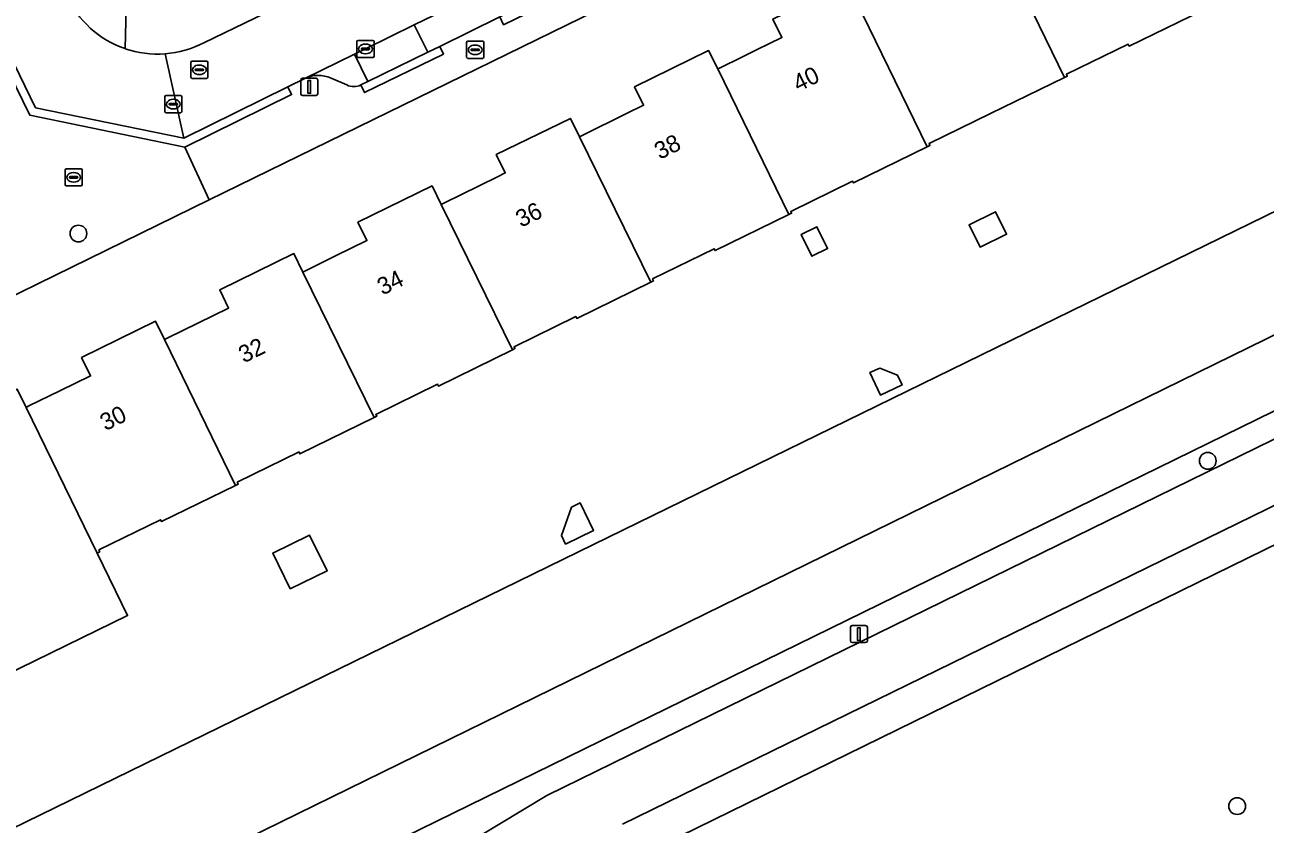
# Model space of a CAD drawing. Extents: x 160455 to 162082, y 388339 to 389736.
# Drawn here: x 160800.3 to 160872.8, y 388680.8 to 388727.5 of the extents above; entities that cross this region are included whole.
import ezdxf

# ---------------------------------------------------------------- set-up
doc = ezdxf.new("R2010")
doc.units = 0
for name, color, linetype in [('IMGEO_Boom', 7, 'Continuous'), ('IMGEO_Brandkraan', 7, 'Continuous'), ('IMGEO_Erf', 7, 'Continuous'), ('IMGEO_Fietspad_gesloten', 7, 'Continuous'), ('IMGEO_Groenvoorziening', 7, 'Continuous'), ('IMGEO_Haag', 7, 'Continuous'), ('IMGEO_Kolk', 7, 'Continuous'), ('IMGEO_Lichtmast', 7, 'Continuous'), ('IMGEO_Oever', 7, 'Continuous'), ('IMGEO_Pand', 7, 'Continuous'), ('IMGEO_Pand_nummerreeks', 7, 'Continuous'), ('IMGEO_Parkeervlak_open', 7, 'Continuous'), ('IMGEO_Rijbaan_lokaal_gesloten', 7, 'Continuous'), ('IMGEO_Rioolput', 7, 'Continuous'), ('IMGEO_Voetpad_open', 7, 'Continuous'), ('IMGEO_Waterloop', 7, 'Continuous')]:
    doc.layers.add(name, color=color, linetype=linetype)

msp = doc.modelspace()

# ---------------------------------------------------------------- linework, layer by layer
at = {"layer": 'IMGEO_Boom'}
for centre in [(160803.435, 388715.282), (160869.427, 388702.009), (160871.146, 388681.841)]:
    msp.add_circle(centre, 0.489, dxfattribs=at)
at = {"layer": 'IMGEO_Brandkraan'}
for p, q in [((160826.122, 388725.59), (160826.122, 388726.442)), ((160826.197, 388726.516), (160827.049, 388726.516)), ((160826.381, 388726.01), (160826.381, 388726.022)), ((160826.819, 388725.973), (160826.421, 388725.973)), ((160826.424, 388726.059), (160826.822, 388726.059)), ((160826.61, 388726.296), (160826.635, 388726.296)), ((160826.865, 388726.022), (160826.865, 388726.01)), ((160827.123, 388726.442), (160827.123, 388725.59)), ((160827.049, 388725.516), (160826.197, 388725.516)), ((160826.633, 388725.736), (160826.608, 388725.736))]:
    msp.add_line(p, q, dxfattribs=at)
for points in [[(160826.122, 388725.59), (160826.122, 388726.442)], [(160826.197, 388726.516), (160827.049, 388726.516)], [(160827.123, 388726.442), (160827.123, 388725.59)], [(160827.049, 388725.516), (160826.197, 388725.516)]]:
    msp.add_lwpolyline(points, dxfattribs=at)
for centre, radius, start, end in [((160826.199, 388726.44), 0.0765, 91.55205, 178.44795), ((160826.199, 388726.44), 0.0765, 91.55205, 178.44795), ((160826.421, 388726.019), 0.0403, 85.87752, 175.75265), ((160826.418, 388726.009), 0.0366, 178.93798, 274.71019), ((160826.822, 388726.016), 0.043, 264.86636, 352.45326), ((160826.826, 388726.021), 0.0386, 1.73085, 96.63898), ((160827.047, 388726.44), 0.0765, 1.55205, 88.44795), ((160827.047, 388726.44), 0.0765, 1.55205, 88.44795), ((160826.199, 388725.592), 0.0765, 181.55205, 268.44795), ((160826.199, 388725.592), 0.0765, 181.55205, 268.44795), ((160827.047, 388725.592), 0.0765, 271.55205, 358.44795), ((160827.047, 388725.592), 0.0765, 271.55205, 358.44795)]:
    msp.add_arc(centre, radius, start, end, dxfattribs=at)
for centre, major_axis, ratio, start_param, end_param in [((160826.609, 388726.016), (-0.387, 0.002), 0.722429, 4.712389, 7.853982), ((160826.634, 388726.016), (-0.39, 0.002), 0.717154, 1.570796, 4.712389)]:
    msp.add_ellipse(centre, major_axis=major_axis, ratio=ratio, start_param=start_param, end_param=end_param, dxfattribs=at)
at = {"layer": 'IMGEO_Erf'}
for points in [[(160703.918, 388791.781), (160724.364, 388750), (160764.9, 388667.168), (160765.381, 388666.169), (160766.298, 388664.267), (160941.708, 388750)], [(160878.066, 388750), (160811.085, 388717.249), (160789.992, 388706.936), (160787.552, 388711.973), (160796.229, 388716.231), (160796.096, 388716.524), (160785.257, 388711.242), (160782.75, 388716.338), (160782.013, 388715.978), (160778.24, 388714.135), (160778.662, 388713.271), (160774.852, 388712.526), (160773.348, 388715.601), (160780.489, 388719.094), (160779.816, 388720.47), (160778.011, 388724.157), (160778.747, 388724.517), (160777.293, 388727.489)], [(160869.159, 388728.337), (160864.835, 388726.234), (160864.782, 388726.342), (160861.167, 388724.584), (160861.22, 388724.476), (160861.066, 388724.401), (160856.741, 388722.298), (160853.14, 388720.536), (160853.193, 388720.428), (160853.04, 388720.353), (160848.721, 388718.239), (160848.668, 388718.347), (160845.058, 388716.581), (160845.111, 388716.473), (160844.958, 388716.398), (160840.639, 388714.284), (160840.586, 388714.392), (160836.985, 388712.63), (160837.038, 388712.522), (160836.885, 388712.447), (160832.557, 388710.33), (160832.504, 388710.437), (160828.894, 388708.671), (160828.947, 388708.563), (160828.794, 388708.488), (160824.475, 388706.375), (160824.422, 388706.482), (160820.812, 388704.716), (160820.865, 388704.608), (160820.712, 388704.533), (160816.384, 388702.416), (160816.331, 388702.524), (160812.721, 388700.758), (160812.774, 388700.65), (160812.621, 388700.575), (160808.292, 388698.458), (160808.24, 388698.566), (160804.63, 388696.8), (160804.682, 388696.693), (160804.529, 388696.618), (160806.308, 388692.969), (160798.204, 388689.028)], [(160799.856, 388706.201), (160800.377, 388705.132), (160800.546, 388705.214), (160802.345, 388706.092), (160804.144, 388706.97), (160803.619, 388708.038), (160807.941, 388710.164), (160808.463, 388709.095), (160808.621, 388709.172), (160810.417, 388710.051), (160812.213, 388710.93), (160811.692, 388712), (160816.025, 388714.111), (160816.553, 388713.032), (160816.708, 388713.108), (160818.5, 388713.992), (160820.292, 388714.876), (160819.769, 388715.945), (160824.098, 388718.062), (160824.626, 388716.985), (160824.782, 388717.061), (160827.927, 388718.601), (160828.377, 388718.821), (160827.851, 388719.9), (160832.184, 388722.012), (160832.714, 388720.934), (160832.869, 388721.01), (160835.508, 388722.309), (160836.465, 388722.78), (160835.938, 388723.858), (160840.263, 388725.973), (160840.791, 388724.896), (160840.938, 388724.968), (160842.199, 388725.586), (160843.1, 388726.028), (160844.542, 388726.734), (160844.016, 388727.813)]]:
    msp.add_lwpolyline(points, dxfattribs=at)
for points in [[(160857.668, 388715.245), (160856.126, 388714.49), (160855.485, 388715.8), (160857.027, 388716.555)], [(160847.214, 388714.41), (160846.292, 388713.959), (160845.67, 388715.231), (160846.592, 388715.683)], [(160851.307, 388707.005), (160851.569, 388706.44), (160850.296, 388705.85), (160849.69, 388707.159), (160850.263, 388707.425)], [(160833.541, 388697.944), (160831.906, 388697.144), (160831.662, 388697.644), (160832.253, 388699.31), (160832.753, 388699.554)], [(160817.962, 388695.582), (160815.817, 388694.532), (160814.796, 388696.619), (160816.941, 388697.668)]]:
    msp.add_lwpolyline(points, close=True, dxfattribs=at)
at = {"layer": 'IMGEO_Fietspad_gesloten'}
for points in [[(160976.671, 388750), (161000, 388761.421), (161006.396, 388764.552), (161005.803, 388768.175), (161001.6, 388766.116), (161000, 388765.333), (160968.696, 388750), (160830.802, 388682.457), (160825.311, 388679.157), (160825.396, 388678.948)], [(160835.236, 388680.785), (160877.263, 388701.324), (160886.716, 388705.962), (160976.671, 388750)]]:
    msp.add_lwpolyline(points, dxfattribs=at)
at = {"layer": 'IMGEO_Groenvoorziening'}
msp.add_lwpolyline([(160968.696, 388750), (161000, 388765.333), (161001.6, 388766.116), (161001.239, 388766.89), (161000.979, 388767.447), (160965.347, 388750), (160778.313, 388658.421), (160776.807, 388656.846), (160777.453, 388655.571), (160825.396, 388678.948), (160825.311, 388679.157), (160830.802, 388682.457)], close=True, dxfattribs=at)
msp.add_lwpolyline([(160877.596, 388699.187), (160836.66, 388679.137)], dxfattribs=at)
at = {"layer": 'IMGEO_Haag'}
msp.add_lwpolyline([(160968.696, 388750), (161000, 388765.333), (161001.6, 388766.116), (161001.239, 388766.89), (161000.979, 388767.447), (160965.347, 388750), (160778.313, 388658.421), (160776.807, 388656.846), (160777.453, 388655.571), (160825.396, 388678.948), (160825.311, 388679.157), (160830.802, 388682.457)], close=True, dxfattribs=at)
at = {"layer": 'IMGEO_Kolk'}
for p, q in [((160819.71, 388725.641), (160819.71, 388726.493)), ((160819.785, 388726.567), (160820.637, 388726.567)), ((160819.969, 388726.061), (160819.969, 388726.073)), ((160820.407, 388726.024), (160820.009, 388726.024)), ((160820.012, 388726.11), (160820.41, 388726.11)), ((160820.198, 388726.347), (160820.223, 388726.347)), ((160820.453, 388726.073), (160820.453, 388726.061)), ((160820.711, 388726.493), (160820.711, 388725.641)), ((160820.637, 388725.567), (160819.785, 388725.567)), ((160820.221, 388725.787), (160820.196, 388725.787))]:
    msp.add_line(p, q, dxfattribs=at)
for points in [[(160819.71, 388725.641), (160819.71, 388726.493)], [(160819.785, 388726.567), (160820.637, 388726.567)], [(160820.711, 388726.493), (160820.711, 388725.641)], [(160820.637, 388725.567), (160819.785, 388725.567)]]:
    msp.add_lwpolyline(points, dxfattribs=at)
for centre, radius, start, end in [((160819.787, 388726.491), 0.0765, 91.55205, 178.44795), ((160819.787, 388726.491), 0.0765, 91.55205, 178.44795), ((160820.009, 388726.07), 0.0403, 85.87752, 175.75265), ((160820.006, 388726.06), 0.0366, 178.93798, 274.71019), ((160820.41, 388726.067), 0.043, 264.86636, 352.45326), ((160820.414, 388726.072), 0.0386, 1.73085, 96.63898), ((160820.635, 388726.491), 0.0765, 1.55205, 88.44795), ((160820.635, 388726.491), 0.0765, 1.55205, 88.44795), ((160819.787, 388725.643), 0.0765, 181.55205, 268.44795), ((160819.787, 388725.643), 0.0765, 181.55205, 268.44795), ((160820.635, 388725.643), 0.0765, 271.55205, 358.44795), ((160820.635, 388725.643), 0.0765, 271.55205, 358.44795)]:
    msp.add_arc(centre, radius, start, end, dxfattribs=at)
for centre, major_axis, ratio, start_param, end_param in [((160820.197, 388726.067), (-0.387, 0.002), 0.722429, 4.712389, 7.853982), ((160820.222, 388726.067), (-0.39, 0.002), 0.717154, 1.570796, 4.712389)]:
    msp.add_ellipse(centre, major_axis=major_axis, ratio=ratio, start_param=start_param, end_param=end_param, dxfattribs=at)
at = {"layer": 'IMGEO_Lichtmast'}
for p, q in [((160816.43, 388723.451), (160816.43, 388724.251)), ((160816.43, 388724.251), (160816.43, 388723.451)), ((160816.53, 388724.351), (160817.32, 388724.351)), ((160817.32, 388724.351), (160816.53, 388724.351)), ((160817.42, 388724.251), (160817.42, 388723.451)), ((160817.42, 388723.451), (160817.42, 388724.251)), ((160817.32, 388723.351), (160816.53, 388723.351)), ((160816.53, 388723.351), (160817.32, 388723.351)), ((160848.547, 388691.488), (160848.547, 388692.288)), ((160848.547, 388692.288), (160848.547, 388691.488)), ((160848.647, 388692.388), (160849.437, 388692.388)), ((160849.437, 388692.388), (160848.647, 388692.388)), ((160849.537, 388692.288), (160849.537, 388691.488)), ((160849.537, 388691.488), (160849.537, 388692.288)), ((160849.437, 388691.388), (160848.647, 388691.388)), ((160848.647, 388691.388), (160849.437, 388691.388))]:
    msp.add_line(p, q, dxfattribs=at)
for points in [[(160816.85, 388724.226), (160817, 388724.226), (160817, 388723.476), (160816.85, 388723.476), (160816.85, 388724.226)], [(160848.967, 388692.263), (160849.117, 388692.263), (160849.117, 388691.513), (160848.967, 388691.513), (160848.967, 388692.263)]]:
    msp.add_lwpolyline(points, dxfattribs=at)
for centre, start, end in [((160816.53, 388724.251), 90, 180), ((160816.53, 388724.251), 90, 180), ((160817.32, 388724.251), 0, 90), ((160817.32, 388724.251), 360, 90), ((160816.53, 388723.451), 180, 270), ((160816.53, 388723.451), 180, 270), ((160817.32, 388723.451), 270, 0), ((160817.32, 388723.451), 270, 0), ((160848.647, 388692.288), 90, 180), ((160848.647, 388692.288), 90, 180), ((160849.437, 388692.288), 0, 90), ((160849.437, 388692.288), 360, 90), ((160848.647, 388691.488), 180, 270), ((160848.647, 388691.488), 180, 270), ((160849.437, 388691.488), 270, 0), ((160849.437, 388691.488), 270, 0)]:
    msp.add_arc(centre, 0.1, start, end, dxfattribs=at)
at = {"layer": 'IMGEO_Oever'}
msp.add_lwpolyline([(160965.347, 388750), (161000.979, 388767.447), (161004.923, 388771.881), (161004.47, 388772.822), (161004.366, 388772.775), (161004.045, 388773.679), (161000, 388771.638), (160986.989, 388765.073), (160956.23, 388750), (160783.435, 388665.323), (160769.08, 388658.493), (160770.196, 388656.176), (160776.807, 388656.846), (160778.313, 388658.421)], close=True, dxfattribs=at)
at = {"layer": 'IMGEO_Pand'}
for points in [[(160865.055, 388736.772), (160864.533, 388737.845), (160860.184, 388735.713), (160860.713, 388734.636), (160858.907, 388733.756), (160857.102, 388732.877), (160856.967, 388732.811), (160861.066, 388724.401), (160861.22, 388724.476), (160861.167, 388724.584), (160864.782, 388726.342), (160864.835, 388726.234), (160869.159, 388728.337)], [(160856.967, 388732.811), (160856.441, 388733.89), (160852.105, 388731.765), (160852.633, 388730.688), (160851.382, 388730.075), (160849.024, 388728.92), (160848.884, 388728.851), (160853.04, 388720.353), (160853.193, 388720.428), (160853.14, 388720.536), (160856.741, 388722.298), (160861.066, 388724.401)], [(160848.884, 388728.851), (160848.357, 388729.929), (160844.016, 388727.813), (160844.542, 388726.734), (160843.1, 388726.028), (160842.199, 388725.586), (160840.938, 388724.968), (160840.791, 388724.896), (160844.958, 388716.398), (160845.111, 388716.473), (160845.058, 388716.581), (160848.668, 388718.347), (160848.721, 388718.239), (160853.04, 388720.353)], [(160840.791, 388724.896), (160840.263, 388725.973), (160835.938, 388723.858), (160836.465, 388722.78), (160835.508, 388722.309), (160832.869, 388721.01), (160832.714, 388720.934), (160836.885, 388712.447), (160837.038, 388712.522), (160836.985, 388712.63), (160840.586, 388714.392), (160840.639, 388714.284), (160844.958, 388716.398)], [(160832.714, 388720.934), (160832.184, 388722.012), (160827.851, 388719.9), (160828.377, 388718.821), (160827.927, 388718.601), (160824.782, 388717.061), (160824.626, 388716.985), (160828.794, 388708.488), (160828.947, 388708.563), (160828.894, 388708.671), (160832.504, 388710.437), (160832.557, 388710.33), (160836.885, 388712.447)], [(160824.626, 388716.985), (160824.098, 388718.062), (160819.769, 388715.945), (160820.292, 388714.876), (160818.5, 388713.992), (160816.708, 388713.108), (160816.553, 388713.032), (160820.712, 388704.533), (160820.865, 388704.608), (160820.812, 388704.716), (160824.422, 388706.482), (160824.475, 388706.375), (160828.794, 388708.488)], [(160855.485, 388715.8), (160856.126, 388714.49), (160857.668, 388715.245), (160857.027, 388716.555)], [(160845.67, 388715.231), (160846.292, 388713.959), (160847.214, 388714.41), (160846.592, 388715.683)], [(160816.553, 388713.032), (160816.025, 388714.111), (160811.692, 388712), (160812.213, 388710.93), (160810.417, 388710.051), (160808.621, 388709.172), (160808.463, 388709.095), (160812.621, 388700.575), (160812.774, 388700.65), (160812.721, 388700.758), (160816.331, 388702.524), (160816.384, 388702.416), (160820.712, 388704.533)], [(160808.463, 388709.095), (160807.941, 388710.164), (160803.619, 388708.038), (160804.144, 388706.97), (160802.345, 388706.092), (160800.546, 388705.214), (160800.377, 388705.132), (160804.529, 388696.618), (160804.682, 388696.693), (160804.63, 388696.8), (160808.24, 388698.566), (160808.292, 388698.458), (160812.621, 388700.575)], [(160850.296, 388705.85), (160851.569, 388706.44), (160851.307, 388707.005), (160850.263, 388707.425), (160849.69, 388707.159)], [(160800.377, 388705.132), (160799.856, 388706.201), (160795.543, 388704.086), (160796.067, 388703.018), (160794.825, 388702.411), (160792.478, 388701.264), (160792.297, 388701.176), (160796.438, 388692.66), (160798.204, 388689.028), (160806.308, 388692.969), (160804.529, 388696.618)], [(160832.253, 388699.31), (160831.662, 388697.644), (160831.906, 388697.144), (160833.541, 388697.944), (160832.753, 388699.554)], [(160814.796, 388696.619), (160815.817, 388694.532), (160817.962, 388695.582), (160816.941, 388697.668)]]:
    msp.add_lwpolyline(points, close=True, dxfattribs=at)
at = {"layer": 'IMGEO_Parkeervlak_open'}
for points in [[(160827.682, 388729.736), (160823.061, 388727.467), (160823.845, 388725.869), (160824.549, 388726.213), (160828.063, 388727.933), (160828.469, 388728.132)], [(160823.061, 388727.467), (160820.21, 388726.068), (160819.572, 388725.757), (160820.35, 388724.161), (160823.845, 388725.869)]]:
    msp.add_lwpolyline(points, close=True, dxfattribs=at)
for points in [[(160819.572, 388725.757), (160816.666, 388724.342)], [(160819.943, 388723.962), (160820.35, 388724.161), (160819.572, 388725.757)], [(160818.199, 388724.361), (160819.119, 388723.962)]]:
    msp.add_lwpolyline(points, dxfattribs=at)
for centre, radius, start, end in [((160817.453, 388722.703), 1.818, 65.77051, 115.64967), ((160819.531, 388724.808), 0.941, 244.03108, 295.96892)]:
    msp.add_arc(centre, radius, start, end, dxfattribs=at)
at = {"layer": 'IMGEO_Rijbaan_lokaal_gesloten'}
for points in [[(160835.109, 388733.382), (160837.704, 388734.656), (160838.835, 388735.21), (160844.357, 388737.914), (160847.856, 388739.627), (160852.314, 388741.81), (160856.229, 388743.727), (160856.405, 388743.813), (160858.322, 388744.767), (160856.45, 388748.792), (160853.191, 388747.155), (160836.158, 388738.845), (160817.647, 388729.787), (160814.348, 388728.165), (160810.77, 388726.43)], [(160808.502, 388725.781), (160809.594, 388720.858), (160815.673, 388723.851), (160816.666, 388724.342), (160819.572, 388725.757), (160820.21, 388726.068), (160823.061, 388727.467), (160827.682, 388729.736), (160831.094, 388731.411), (160835.109, 388733.382)], [(160796.586, 388731.565), (160800.932, 388722.63), (160809.594, 388720.858), (160808.502, 388725.781)]]:
    msp.add_lwpolyline(points, dxfattribs=at)
for centre, radius, start, end in [((160808.062, 388731.604), 5.839, 204.37808, 251.00616), ((160808.067, 388731.626), 5.862, 251.03538, 274.25676), ((160808.059, 388731.615), 5.851, 274.33884, 297.59866)]:
    msp.add_arc(centre, radius, start, end, dxfattribs=at)
at = {"layer": 'IMGEO_Rioolput'}
for p, q in [((160810.003, 388724.422), (160810.003, 388725.274)), ((160810.078, 388725.348), (160810.93, 388725.348)), ((160811.004, 388725.274), (160811.004, 388724.422)), ((160810.262, 388724.842), (160810.262, 388724.854)), ((160810.7, 388724.805), (160810.302, 388724.805)), ((160810.305, 388724.891), (160810.703, 388724.891)), ((160810.514, 388724.568), (160810.489, 388724.568)), ((160810.491, 388725.128), (160810.516, 388725.128)), ((160810.746, 388724.854), (160810.746, 388724.842)), ((160810.93, 388724.348), (160810.078, 388724.348)), ((160808.48, 388722.418), (160808.48, 388723.27)), ((160808.555, 388723.344), (160809.407, 388723.344)), ((160808.968, 388723.124), (160808.993, 388723.124)), ((160809.481, 388723.27), (160809.481, 388722.418)), ((160809.407, 388722.344), (160808.555, 388722.344)), ((160808.739, 388722.838), (160808.739, 388722.85)), ((160809.177, 388722.801), (160808.779, 388722.801)), ((160808.782, 388722.887), (160809.18, 388722.887)), ((160808.991, 388722.564), (160808.966, 388722.564)), ((160809.223, 388722.85), (160809.223, 388722.838)), ((160802.657, 388718.142), (160802.657, 388718.994)), ((160802.732, 388719.068), (160803.584, 388719.068)), ((160803.145, 388718.848), (160803.17, 388718.848)), ((160803.658, 388718.994), (160803.658, 388718.142)), ((160803.584, 388718.068), (160802.732, 388718.068)), ((160802.916, 388718.562), (160802.916, 388718.574)), ((160803.354, 388718.525), (160802.956, 388718.525)), ((160802.959, 388718.611), (160803.357, 388718.611)), ((160803.168, 388718.288), (160803.143, 388718.288)), ((160803.4, 388718.574), (160803.4, 388718.562))]:
    msp.add_line(p, q, dxfattribs=at)
for points in [[(160810.003, 388724.422), (160810.003, 388725.274)], [(160810.078, 388725.348), (160810.93, 388725.348)], [(160811.004, 388725.274), (160811.004, 388724.422)], [(160810.93, 388724.348), (160810.078, 388724.348)], [(160808.48, 388722.418), (160808.48, 388723.27)], [(160808.555, 388723.344), (160809.407, 388723.344)], [(160809.481, 388723.27), (160809.481, 388722.418)], [(160809.407, 388722.344), (160808.555, 388722.344)], [(160802.657, 388718.142), (160802.657, 388718.994)], [(160802.732, 388719.068), (160803.584, 388719.068)], [(160803.658, 388718.994), (160803.658, 388718.142)], [(160803.584, 388718.068), (160802.732, 388718.068)]]:
    msp.add_lwpolyline(points, dxfattribs=at)
for centre, radius, start, end in [((160810.08, 388725.272), 0.0765, 91.55205, 178.44795), ((160810.08, 388725.272), 0.0765, 91.55205, 178.44795), ((160810.928, 388725.272), 0.0765, 1.55205, 88.44795), ((160810.928, 388725.272), 0.0765, 1.55205, 88.44795), ((160810.302, 388724.851), 0.0403, 85.87752, 175.75265), ((160810.299, 388724.841), 0.0366, 178.93798, 274.71019), ((160810.703, 388724.848), 0.043, 264.86636, 352.45326), ((160810.707, 388724.853), 0.0386, 1.73085, 96.63898), ((160810.08, 388724.424), 0.0765, 181.55205, 268.44795), ((160810.08, 388724.424), 0.0765, 181.55205, 268.44795), ((160810.928, 388724.424), 0.0765, 271.55205, 358.44795), ((160810.928, 388724.424), 0.0765, 271.55205, 358.44795), ((160808.557, 388723.268), 0.0765, 91.55205, 178.44795), ((160808.557, 388723.268), 0.0765, 91.55205, 178.44795), ((160809.405, 388723.268), 0.0765, 1.55205, 88.44795), ((160809.405, 388723.268), 0.0765, 1.55205, 88.44795), ((160808.557, 388722.42), 0.0765, 181.55205, 268.44795), ((160808.557, 388722.42), 0.0765, 181.55205, 268.44795), ((160808.779, 388722.847), 0.0403, 85.87752, 175.75265), ((160808.776, 388722.837), 0.0366, 178.93798, 274.71019), ((160809.18, 388722.844), 0.043, 264.86636, 352.45326), ((160809.184, 388722.849), 0.0386, 1.73085, 96.63898), ((160809.405, 388722.42), 0.0765, 271.55205, 358.44795), ((160809.405, 388722.42), 0.0765, 271.55205, 358.44795), ((160802.734, 388718.992), 0.0765, 91.55205, 178.44795), ((160802.734, 388718.992), 0.0765, 91.55205, 178.44795), ((160803.582, 388718.992), 0.0765, 1.55205, 88.44795), ((160803.582, 388718.992), 0.0765, 1.55205, 88.44795), ((160802.734, 388718.144), 0.0765, 181.55205, 268.44795), ((160802.734, 388718.144), 0.0765, 181.55205, 268.44795), ((160802.956, 388718.571), 0.0403, 85.87752, 175.75265), ((160802.953, 388718.561), 0.0366, 178.93798, 274.71019), ((160803.357, 388718.568), 0.043, 264.86636, 352.45326), ((160803.361, 388718.573), 0.0386, 1.73085, 96.63898), ((160803.582, 388718.144), 0.0765, 271.55205, 358.44795), ((160803.582, 388718.144), 0.0765, 271.55205, 358.44795)]:
    msp.add_arc(centre, radius, start, end, dxfattribs=at)
for centre, major_axis, ratio, start_param, end_param in [((160810.49, 388724.848), (-0.387, 0.002), 0.722429, 4.712389, 7.853982), ((160810.515, 388724.848), (-0.39, 0.002), 0.717154, 1.570796, 4.712389), ((160808.967, 388722.844), (-0.387, 0.002), 0.722429, 4.712389, 7.853982), ((160808.992, 388722.844), (-0.39, 0.002), 0.717154, 1.570796, 4.712389), ((160803.144, 388718.568), (-0.387, 0.002), 0.722429, 4.712389, 7.853982), ((160803.169, 388718.568), (-0.39, 0.002), 0.717154, 1.570796, 4.712389)]:
    msp.add_ellipse(centre, major_axis=major_axis, ratio=ratio, start_param=start_param, end_param=end_param, dxfattribs=at)
at = {"layer": 'IMGEO_Voetpad_open'}
for points in [[(160751.22, 388815.507), (160783.242, 388750), (160798.94, 388717.887), (160796.193, 388716.592), (160796.096, 388716.524), (160796.229, 388716.231), (160787.552, 388711.973), (160789.992, 388706.936), (160811.085, 388717.249), (160809.661, 388720.335), (160800.591, 388722.19), (160796.035, 388731.513), (160796.496, 388731.738)], [(160816.666, 388724.342), (160815.673, 388723.851), (160815.893, 388723.403), (160809.661, 388720.335), (160811.085, 388717.249), (160878.066, 388750)], [(160873.165, 388750), (160860.806, 388743.953), (160859.088, 388743.145), (160857.023, 388742.106), (160857.24, 388741.656), (160852.379, 388739.303), (160852.162, 388739.753), (160848.64, 388738.026), (160848.861, 388737.578), (160844.246, 388735.301), (160844.025, 388735.749), (160840.529, 388734.025), (160840.746, 388733.575), (160836.112, 388731.332), (160835.895, 388731.782), (160832.668, 388730.187), (160832.887, 388729.738), (160828.282, 388727.484), (160828.063, 388727.933), (160824.549, 388726.213), (160824.768, 388725.764), (160820.162, 388723.513), (160819.943, 388723.962)], [(160806.284, 388730.808), (160806.162, 388726.083)], [(160806.162, 388726.083), (160806.284, 388730.808)], [(160810.77, 388726.43), (160814.348, 388728.165)], [(160819.119, 388723.962), (160818.199, 388724.361)], [(160877.263, 388701.324), (160835.236, 388680.785)], [(160836.66, 388679.137), (160877.596, 388699.187)]]:
    msp.add_lwpolyline(points, dxfattribs=at)
for points in [[(160815.673, 388723.851), (160809.594, 388720.858), (160800.932, 388722.63), (160796.586, 388731.565), (160796.496, 388731.738), (160796.035, 388731.513), (160800.591, 388722.19), (160809.661, 388720.335), (160815.893, 388723.403)], [(160824.768, 388725.764), (160824.549, 388726.213), (160823.845, 388725.869), (160820.35, 388724.161), (160819.943, 388723.962), (160820.162, 388723.513)]]:
    msp.add_lwpolyline(points, close=True, dxfattribs=at)
for centre, radius, start, end in [((160808.062, 388731.604), 5.839, 204.37808, 251.00616), ((160808.067, 388731.626), 5.862, 251.03538, 274.25676), ((160808.059, 388731.615), 5.851, 274.33884, 297.59866), ((160817.453, 388722.703), 1.818, 65.77051, 115.64967), ((160819.531, 388724.808), 0.941, 244.03108, 295.96892)]:
    msp.add_arc(centre, radius, start, end, dxfattribs=at)
at = {"layer": 'IMGEO_Waterloop'}
msp.add_lwpolyline([(160956.23, 388750), (160986.989, 388765.073), (161000, 388771.638), (161004.045, 388773.679), (161001.348, 388779.301), (161000, 388778.665), (160998.756, 388778.042), (160985.165, 388771.24), (160948.921, 388753.525), (160941.708, 388750), (160766.298, 388664.267), (160769.08, 388658.493), (160783.435, 388665.323)], close=True, dxfattribs=at)

# ---------------------------------------------------------------- texts
at = {"layer": 'IMGEO_Pand_nummerreeks'}
for s, p in [('40', (160845.5, 388723.544)), ('38', (160837.402, 388719.582)), ('36', (160829.301, 388715.618)), ('34', (160821.203, 388711.656)), ('32', (160813.102, 388707.693)), ('30', (160805.01, 388703.735))]:
    msp.add_text(s, height=1, rotation=26.06958, dxfattribs=at).set_placement(p)

doc.saveas('drawing.dxf')
